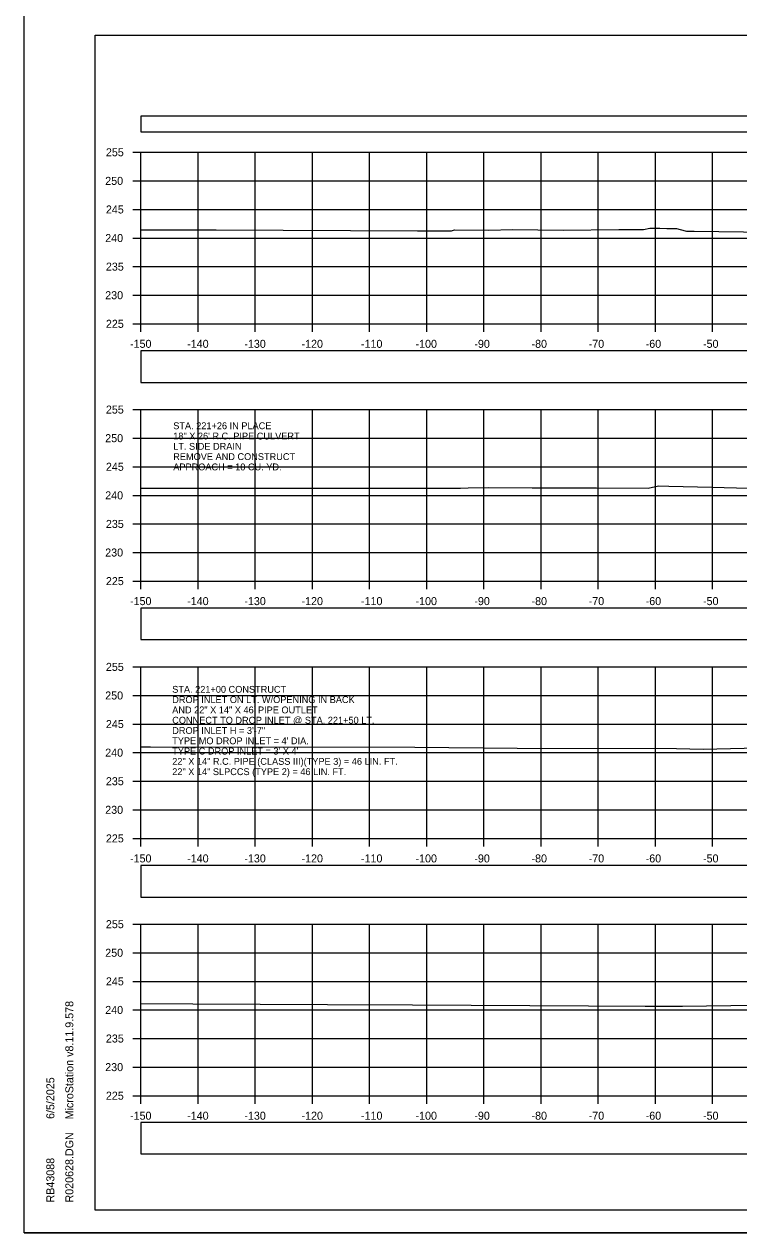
# Model space of a CAD drawing. Extents: x 1369627 to 1374022, y 380035 to 398173.
# Drawn here: x 1371928.1 to 1372053.1, y 384732.2 to 384943.6 of the extents above; entities that cross this region are included whole.
import ezdxf

# ---------------------------------------------------------------- set-up
doc = ezdxf.new("R2010")
doc.units = 0
for name, color, linetype in [('Default', 7, 'Continuous'), ('R_Axis', 7, 'Continuous'), ('R_Axis Annot', 7, 'Continuous'), ('R_Border', 7, 'Continuous'), ('R_Exist Surface', 7, 'Continuous'), ('R_Grid', 7, 'Continuous'), ('R_No Plot', 7, 'Continuous'), ('R_Water', 7, 'Continuous'), ('R_Water Annot', 7, 'Continuous')]:
    doc.layers.add(name, color=color, linetype=linetype)

msp = doc.modelspace()

# ---------------------------------------------------------------- linework, layer by layer
at = {"layer": 'Default'}
for points in [[(1371948.53, 384924.79), (1372248.53, 384924.79), (1372248.53, 384927.49), (1371948.53, 384927.49)], [(1371948.53, 384880.95), (1372248.53, 384880.95), (1372248.53, 384886.47), (1371948.53, 384886.47)], [(1371948.53, 384835.95), (1372248.53, 384835.95), (1372248.53, 384841.47), (1371948.53, 384841.47)], [(1371948.53, 384790.93), (1372248.53, 384790.93), (1372248.53, 384796.45), (1371948.53, 384796.45)], [(1371948.53, 384746.01), (1372248.53, 384746.01), (1372248.53, 384751.53), (1371948.53, 384751.53)]]:
    msp.add_lwpolyline(points, close=True, dxfattribs=at)
at = {"layer": 'R_Axis'}
for p, q in [((1371947.13, 384921.19), (1371948.53, 384921.19)), ((1371948.53, 384891.19), (1371948.53, 384921.19)), ((1371947.13, 384916.19), (1371948.53, 384916.19)), ((1371947.13, 384911.19), (1371948.53, 384911.19)), ((1371947.13, 384906.19), (1371948.53, 384906.19)), ((1371947.13, 384901.19), (1371948.53, 384901.19)), ((1371947.13, 384896.19), (1371948.53, 384896.19)), ((1371947.13, 384891.19), (1371948.53, 384891.19)), ((1371948.53, 384891.19), (1372248.53, 384891.19)), ((1371948.53, 384889.79), (1371948.53, 384891.19)), ((1371958.53, 384889.79), (1371958.53, 384891.19)), ((1371968.53, 384889.79), (1371968.53, 384891.19)), ((1371978.53, 384889.79), (1371978.53, 384891.19)), ((1371988.53, 384889.79), (1371988.53, 384891.19)), ((1371998.53, 384889.79), (1371998.53, 384891.19)), ((1372008.53, 384889.79), (1372008.53, 384891.19)), ((1372018.53, 384889.79), (1372018.53, 384891.19)), ((1372028.53, 384889.79), (1372028.53, 384891.19)), ((1372038.53, 384889.79), (1372038.53, 384891.19)), ((1372048.53, 384889.79), (1372048.53, 384891.19)), ((1371947.13, 384876.19), (1371948.53, 384876.19)), ((1371948.53, 384846.19), (1371948.53, 384876.19)), ((1371947.13, 384871.19), (1371948.53, 384871.19)), ((1371947.13, 384866.19), (1371948.53, 384866.19)), ((1371947.13, 384861.19), (1371948.53, 384861.19)), ((1371947.13, 384856.19), (1371948.53, 384856.19)), ((1371947.13, 384851.19), (1371948.53, 384851.19)), ((1371947.13, 384846.19), (1371948.53, 384846.19)), ((1371948.53, 384846.19), (1372248.53, 384846.19)), ((1371948.53, 384844.79), (1371948.53, 384846.19)), ((1371958.53, 384844.79), (1371958.53, 384846.19)), ((1371968.53, 384844.79), (1371968.53, 384846.19)), ((1371978.53, 384844.79), (1371978.53, 384846.19)), ((1371988.53, 384844.79), (1371988.53, 384846.19)), ((1371998.53, 384844.79), (1371998.53, 384846.19)), ((1372008.53, 384844.79), (1372008.53, 384846.19)), ((1372018.53, 384844.79), (1372018.53, 384846.19)), ((1372028.53, 384844.79), (1372028.53, 384846.19)), ((1372038.53, 384844.79), (1372038.53, 384846.19)), ((1372048.53, 384844.79), (1372048.53, 384846.19)), ((1371947.13, 384831.19), (1371948.53, 384831.19)), ((1371948.53, 384801.19), (1371948.53, 384831.19)), ((1371947.13, 384826.19), (1371948.53, 384826.19)), ((1371947.13, 384821.19), (1371948.53, 384821.19)), ((1371947.13, 384816.19), (1371948.53, 384816.19)), ((1371947.13, 384811.19), (1371948.53, 384811.19)), ((1371947.13, 384806.19), (1371948.53, 384806.19)), ((1371947.13, 384801.19), (1371948.53, 384801.19)), ((1371948.53, 384801.19), (1372248.53, 384801.19)), ((1371948.53, 384799.79), (1371948.53, 384801.19)), ((1371958.53, 384799.79), (1371958.53, 384801.19)), ((1371968.53, 384799.79), (1371968.53, 384801.19)), ((1371978.53, 384799.79), (1371978.53, 384801.19)), ((1371988.53, 384799.79), (1371988.53, 384801.19)), ((1371998.53, 384799.79), (1371998.53, 384801.19)), ((1372008.53, 384799.79), (1372008.53, 384801.19)), ((1372018.53, 384799.79), (1372018.53, 384801.19)), ((1372028.53, 384799.79), (1372028.53, 384801.19)), ((1372038.53, 384799.79), (1372038.53, 384801.19)), ((1372048.53, 384799.79), (1372048.53, 384801.19)), ((1371947.13, 384786.19), (1371948.53, 384786.19)), ((1371948.53, 384756.19), (1371948.53, 384786.19)), ((1371947.13, 384781.19), (1371948.53, 384781.19)), ((1371947.13, 384776.19), (1371948.53, 384776.19)), ((1371947.13, 384771.19), (1371948.53, 384771.19)), ((1371947.13, 384766.19), (1371948.53, 384766.19)), ((1371947.13, 384761.19), (1371948.53, 384761.19)), ((1371947.13, 384756.19), (1371948.53, 384756.19)), ((1371948.53, 384756.19), (1372248.53, 384756.19)), ((1371948.53, 384754.79), (1371948.53, 384756.19)), ((1371958.53, 384754.79), (1371958.53, 384756.19)), ((1371968.53, 384754.79), (1371968.53, 384756.19)), ((1371978.53, 384754.79), (1371978.53, 384756.19)), ((1371988.53, 384754.79), (1371988.53, 384756.19)), ((1371998.53, 384754.79), (1371998.53, 384756.19)), ((1372008.53, 384754.79), (1372008.53, 384756.19)), ((1372018.53, 384754.79), (1372018.53, 384756.19)), ((1372028.53, 384754.79), (1372028.53, 384756.19)), ((1372038.53, 384754.79), (1372038.53, 384756.19)), ((1372048.53, 384754.79), (1372048.53, 384756.19))]:
    msp.add_line(p, q, dxfattribs=at)
at = {"layer": 'R_Border'}
for p, q in [((1371940.53, 384941.65), (1372256.71, 384941.65)), ((1371940.53, 384736.19), (1371940.53, 384941.65)), ((1371940.53, 384736.19), (1371940.53, 384736.19)), ((1372256.71, 384736.19), (1371940.53, 384736.19))]:
    msp.add_line(p, q, dxfattribs=at)
at = {"layer": 'R_Exist Surface'}
for points in [[(1371948.53, 384907.6), (1371961.72, 384907.6), (1371996.92, 384907.46), (1372001.71, 384907.48), (1372002.87, 384907.45), (1372003.38, 384907.61), (1372009.41, 384907.58), (1372013.56, 384907.68), (1372022.42, 384907.59), (1372032.13, 384907.71), (1372036.45, 384907.67), (1372037.56, 384907.91), (1372039.32, 384907.92), (1372040.53, 384907.87), (1372042.22, 384907.86), (1372043.72, 384907.48), (1372043.95, 384907.41), (1372045.31, 384907.4), (1372058.28, 384907.21)], [(1371948.53, 384862.44), (1371965.7, 384862.42), (1372004.43, 384862.43), (1372005.78, 384862.51), (1372009.31, 384862.59), (1372016.96, 384862.51), (1372028.22, 384862.53), (1372037.3, 384862.44), (1372039.09, 384862.88), (1372040.87, 384862.8), (1372048.42, 384862.64), (1372059.22, 384862.32)], [(1371948.53, 384817.23), (1371950.22, 384817.23), (1371996.44, 384817.13), (1372014.36, 384816.96), (1372042.25, 384816.92), (1372046.92, 384816.82), (1372065.98, 384817.29)], [(1371948.53, 384772.29), (1371957.64, 384772.25), (1371981.17, 384772.15), (1371996.04, 384772.11), (1372026.82, 384771.88), (1372036.74, 384771.82), (1372043.29, 384771.86), (1372072.84, 384772.27)]]:
    msp.add_lwpolyline(points, dxfattribs=at)
at = {"layer": 'R_Grid'}
for p, q in [((1371948.53, 384921.19), (1372248.53, 384921.19)), ((1371948.53, 384891.19), (1371948.53, 384921.19)), ((1371958.53, 384891.19), (1371958.53, 384921.19)), ((1371968.53, 384891.19), (1371968.53, 384921.19)), ((1371978.53, 384891.19), (1371978.53, 384921.19)), ((1371988.53, 384891.19), (1371988.53, 384921.19)), ((1371998.53, 384891.19), (1371998.53, 384921.19)), ((1372008.53, 384891.19), (1372008.53, 384921.19)), ((1372018.53, 384891.19), (1372018.53, 384921.19)), ((1372028.53, 384891.19), (1372028.53, 384921.19)), ((1372038.53, 384891.19), (1372038.53, 384921.19)), ((1372048.53, 384891.19), (1372048.53, 384921.19)), ((1371948.53, 384916.19), (1372248.53, 384916.19)), ((1371948.53, 384911.19), (1372248.53, 384911.19)), ((1371948.53, 384906.19), (1372248.53, 384906.19)), ((1371948.53, 384901.19), (1372248.53, 384901.19)), ((1371948.53, 384896.19), (1372248.53, 384896.19)), ((1371948.53, 384891.19), (1372248.53, 384891.19)), ((1371948.53, 384876.19), (1372248.53, 384876.19)), ((1371948.53, 384846.19), (1371948.53, 384876.19)), ((1371958.53, 384846.19), (1371958.53, 384876.19)), ((1371968.53, 384846.19), (1371968.53, 384876.19)), ((1371978.53, 384846.19), (1371978.53, 384876.19)), ((1371988.53, 384846.19), (1371988.53, 384876.19)), ((1371998.53, 384846.19), (1371998.53, 384876.19)), ((1372008.53, 384846.19), (1372008.53, 384876.19)), ((1372018.53, 384846.19), (1372018.53, 384876.19)), ((1372028.53, 384846.19), (1372028.53, 384876.19)), ((1372038.53, 384846.19), (1372038.53, 384876.19)), ((1372048.53, 384846.19), (1372048.53, 384876.19)), ((1371948.53, 384871.19), (1372248.53, 384871.19)), ((1371948.53, 384866.19), (1372248.53, 384866.19)), ((1371948.53, 384861.19), (1372248.53, 384861.19)), ((1371948.53, 384856.19), (1372248.53, 384856.19)), ((1371948.53, 384851.19), (1372248.53, 384851.19)), ((1371948.53, 384846.19), (1372248.53, 384846.19)), ((1371948.53, 384831.19), (1372248.53, 384831.19)), ((1371948.53, 384801.19), (1371948.53, 384831.19)), ((1371958.53, 384801.19), (1371958.53, 384831.19)), ((1371968.53, 384801.19), (1371968.53, 384831.19)), ((1371978.53, 384801.19), (1371978.53, 384831.19)), ((1371988.53, 384801.19), (1371988.53, 384831.19)), ((1371998.53, 384801.19), (1371998.53, 384831.19)), ((1372008.53, 384801.19), (1372008.53, 384831.19)), ((1372018.53, 384801.19), (1372018.53, 384831.19)), ((1372028.53, 384801.19), (1372028.53, 384831.19)), ((1372038.53, 384801.19), (1372038.53, 384831.19)), ((1372048.53, 384801.19), (1372048.53, 384831.19)), ((1371948.53, 384826.19), (1372248.53, 384826.19)), ((1371948.53, 384821.19), (1372248.53, 384821.19)), ((1371948.53, 384816.19), (1372248.53, 384816.19)), ((1371948.53, 384811.19), (1372248.53, 384811.19)), ((1371948.53, 384806.19), (1372248.53, 384806.19)), ((1371948.53, 384801.19), (1372248.53, 384801.19)), ((1371948.53, 384786.19), (1372248.53, 384786.19)), ((1371948.53, 384756.19), (1371948.53, 384786.19)), ((1371958.53, 384756.19), (1371958.53, 384786.19)), ((1371968.53, 384756.19), (1371968.53, 384786.19)), ((1371978.53, 384756.19), (1371978.53, 384786.19)), ((1371988.53, 384756.19), (1371988.53, 384786.19)), ((1371998.53, 384756.19), (1371998.53, 384786.19)), ((1372008.53, 384756.19), (1372008.53, 384786.19)), ((1372018.53, 384756.19), (1372018.53, 384786.19)), ((1372028.53, 384756.19), (1372028.53, 384786.19)), ((1372038.53, 384756.19), (1372038.53, 384786.19)), ((1372048.53, 384756.19), (1372048.53, 384786.19)), ((1371948.53, 384781.19), (1372248.53, 384781.19)), ((1371948.53, 384776.19), (1372248.53, 384776.19)), ((1371948.53, 384771.19), (1372248.53, 384771.19)), ((1371948.53, 384766.19), (1372248.53, 384766.19)), ((1371948.53, 384761.19), (1372248.53, 384761.19)), ((1371948.53, 384756.19), (1372248.53, 384756.19))]:
    msp.add_line(p, q, dxfattribs=at)
at = {"layer": 'R_No Plot'}
msp.add_line((1371928.13, 384732.21), (1372261.46, 384732.21), dxfattribs=at)
for points in [[(1371928.12, 384945.54), (1372261.46, 384945.54), (1372261.46, 384732.21), (1371928.12, 384732.21)], [(1372174.45, 384941.65), (1372194.07, 384941.65), (1372194.07, 384931.77), (1372210.18, 384931.77), (1372233.38, 384931.77), (1372233.38, 384899.1), (1372256.59, 384899.1), (1372256.71, 384736.19), (1371940.53, 384736.19), (1371940.53, 384941.65)]]:
    msp.add_lwpolyline(points, close=True, dxfattribs=at)

# ---------------------------------------------------------------- texts
at = {"layer": 'R_Axis Annot'}
for s, p in [('255', (1371942.42, 384920.49)), ('250', (1371942.3, 384915.49)), ('245', (1371942.42, 384910.49)), ('240', (1371942.3, 384905.49)), ('235', (1371942.42, 384900.49)), ('230', (1371942.3, 384895.49)), ('225', (1371942.42, 384890.49)), ('-150', (1371946.64, 384886.99)), ('-140', (1371956.64, 384886.99)), ('-130', (1371966.64, 384886.99)), ('-120', (1371976.64, 384886.99)), ('-110', (1371987.04, 384886.99)), ('-100', (1371996.58, 384886.99)), ('-90', (1372006.87, 384886.99)), ('-80', (1372016.87, 384886.99)), ('-70', (1372026.87, 384886.99)), ('-60', (1372036.84, 384886.99)), ('-50', (1372046.87, 384886.99)), ('255', (1371942.42, 384875.49)), ('250', (1371942.3, 384870.49)), ('245', (1371942.42, 384865.49)), ('240', (1371942.3, 384860.49)), ('235', (1371942.42, 384855.49)), ('230', (1371942.3, 384850.49)), ('225', (1371942.42, 384845.49)), ('-150', (1371946.64, 384841.99)), ('-140', (1371956.64, 384841.99)), ('-130', (1371966.64, 384841.99)), ('-120', (1371976.64, 384841.99)), ('-110', (1371987.04, 384841.99)), ('-100', (1371996.58, 384841.99)), ('-90', (1372006.87, 384841.99)), ('-80', (1372016.87, 384841.99)), ('-70', (1372026.87, 384841.99)), ('-60', (1372036.84, 384841.99)), ('-50', (1372046.87, 384841.99)), ('255', (1371942.42, 384830.49)), ('250', (1371942.3, 384825.49)), ('245', (1371942.42, 384820.49)), ('240', (1371942.3, 384815.49)), ('235', (1371942.42, 384810.49)), ('230', (1371942.3, 384805.49)), ('225', (1371942.42, 384800.49)), ('-150', (1371946.64, 384796.99)), ('-140', (1371956.64, 384796.99)), ('-130', (1371966.64, 384796.99)), ('-120', (1371976.64, 384796.99)), ('-110', (1371987.04, 384796.99)), ('-100', (1371996.58, 384796.99)), ('-90', (1372006.87, 384796.99)), ('-80', (1372016.87, 384796.99)), ('-70', (1372026.87, 384796.99)), ('-60', (1372036.84, 384796.99)), ('-50', (1372046.87, 384796.99)), ('255', (1371942.42, 384785.49)), ('250', (1371942.3, 384780.49)), ('245', (1371942.42, 384775.49)), ('240', (1371942.3, 384770.49)), ('235', (1371942.42, 384765.49)), ('230', (1371942.3, 384760.49)), ('225', (1371942.42, 384755.49)), ('-150', (1371946.64, 384751.99)), ('-140', (1371956.64, 384751.99)), ('-130', (1371966.64, 384751.99)), ('-120', (1371976.64, 384751.99)), ('-110', (1371987.04, 384751.99)), ('-100', (1371996.58, 384751.99)), ('-90', (1372006.87, 384751.99)), ('-80', (1372016.87, 384751.99)), ('-70', (1372026.87, 384751.99)), ('-60', (1372036.84, 384751.99)), ('-50', (1372046.87, 384751.99))]:
    msp.add_text(s, height=1.4, dxfattribs=at).set_placement(p)
at = {"layer": 'R_Border'}
for s, p in [('MicroStation v8.11.9.578', (1371936.72, 384752.05)), ('6/5/2025', (1371933.4, 384752.12)), ('R020628.DGN', (1371936.72, 384737.51)), ('RB43088', (1371933.4, 384737.51))]:
    msp.add_text(s, height=1.4, rotation=90, dxfattribs=at).set_placement(p)
at = {"layer": 'R_Water'}
for s, p in [('STA. 221+26 IN PLACE', (1371954.2, 384872.76)), ('18" X 26\' R.C. PIPE CULVERT', (1371954.2, 384870.96)), ('LT. SIDE DRAIN', (1371954.2, 384869.16)), ('REMOVE AND CONSTRUCT', (1371954.2, 384867.36)), ('APPROACH = 10 CU. YD.', (1371954.2, 384865.56))]:
    msp.add_text(s, height=1.2, dxfattribs=at).set_placement(p)
at = {"layer": 'R_Water Annot'}
for s, p in [('STA. 221+00 CONSTRUCT', (1371954.02, 384826.66)), ('DROP INLET ON LT. W/OPENING IN BACK', (1371954.02, 384824.86)), ('AND 22" X 14" X 46\' PIPE OUTLET', (1371954.02, 384823.06)), ('CONNECT TO DROP INLET @ STA. 221+50 LT.', (1371954.02, 384821.26)), ('DROP INLET H = 3\'-7"', (1371954.02, 384819.46)), ("TYPE MO DROP INLET = 4' DIA.", (1371954.02, 384817.66)), ("TYPE C DROP INLET = 3' X 4'", (1371954.02, 384815.86)), ('22" X 14" R.C. PIPE (CLASS III)(TYPE 3) = 46 LIN. FT.', (1371954.02, 384814.06)), ('22" X 14" SLPCCS (TYPE 2) = 46 LIN. FT.', (1371954.02, 384812.26))]:
    msp.add_text(s, height=1.2, dxfattribs=at).set_placement(p)

doc.saveas('drawing.dxf')
